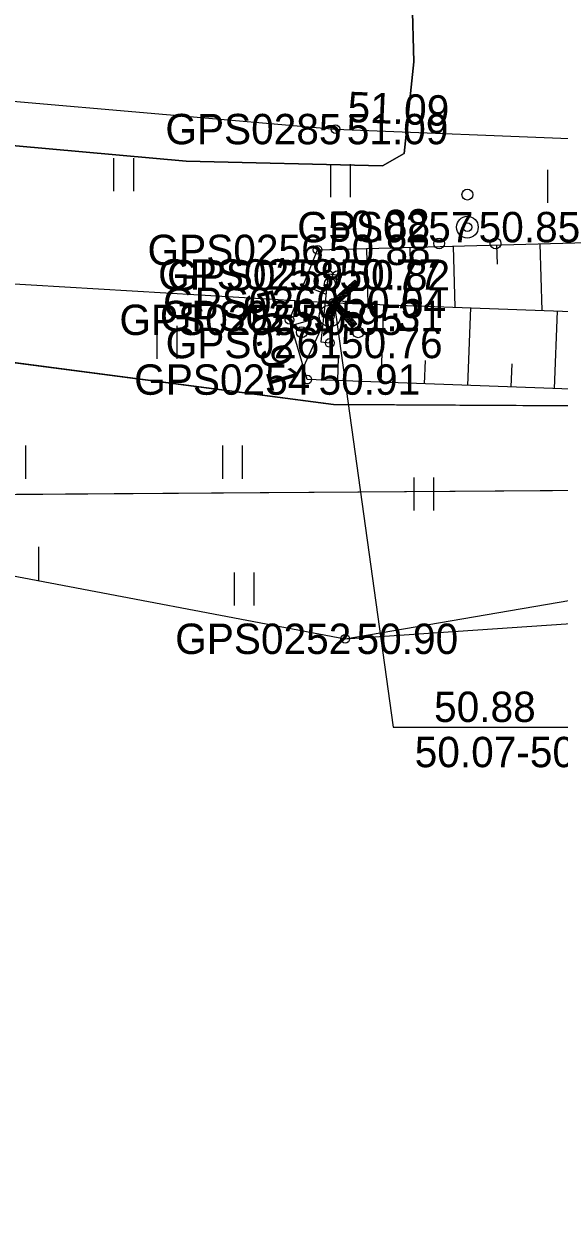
# Model space of a CAD drawing. Extents: x 551623 to 559850, y 6561220 to 6567135.
# Drawn here: x 555778.01 to 555790.35, y 6565341.17 to 6565368.67 of the extents above; entities that cross this region are included whole.
import ezdxf

# ---------------------------------------------------------------- set-up
doc = ezdxf.new("R2010")
doc.units = 0
for name, color, linetype in [('HALJASTUS', 7, 'Continuous'), ('KORGUS-EH2000', 7, 'Continuous'), ('KPOHULIIN', 7, 'Continuous'), ('MOOTKORG-EH2000', 7, 'Continuous'), ('MOOTMPUNKT', 7, 'Continuous'), ('MOOTNR', 7, 'Continuous'), ('MOOTPIIR', 7, 'Continuous'), ('MPKAABEL', 7, 'Continuous'), ('MPOHULIIN', 7, 'Continuous'), ('PIIR', 7, 'Continuous'), ('PUU', 7, 'Continuous'), ('RELJEEF', 7, 'Continuous'), ('TEE', 7, 'Continuous'), ('TRUUP', 7, 'Continuous')]:
    doc.layers.add(name, color=color, linetype=linetype)

msp = doc.modelspace()

# ---------------------------------------------------------------- linework, layer by layer
at = {"layer": 'HALJASTUS'}
for p, q in [((555780.084, 6565365.576), (555780.084, 6565364.815)), ((555780.54, 6565365.576), (555780.54, 6565364.815)), ((555785.083, 6565365.441), (555785.083, 6565364.68)), ((555785.538, 6565365.441), (555785.538, 6565364.68)), ((555790.081, 6565365.306), (555790.081, 6565364.545)), ((555781.081, 6565361.71), (555781.081, 6565360.949)), ((555781.537, 6565361.71), (555781.537, 6565360.949)), ((555778.049, 6565358.952), (555778.049, 6565358.19)), ((555782.594, 6565358.952), (555782.594, 6565358.19)), ((555783.049, 6565358.952), (555783.049, 6565358.19)), ((555786.999, 6565358.218), (555786.999, 6565357.457)), ((555787.454, 6565358.218), (555787.454, 6565357.457)), ((555778.35, 6565356.617), (555778.35, 6565355.855)), ((555782.861, 6565356.032), (555782.861, 6565355.271)), ((555783.316, 6565356.032), (555783.316, 6565355.271))]:
    msp.add_line(p, q, dxfattribs=at)
msp.add_lwpolyline([(555785.422, 6565354.502), (555797.657, 6565356.597), (555822.006, 6565356.167), (555839.027, 6565357.099), (555858.223, 6565356.795), (555871.496, 6565354.829), (555880.675, 6565355.554), (555884.247, 6565356.161), (555900.004, 6565357.858), (555919.022, 6565357.654), (555943.248, 6565358.425), (555955.251, 6565358.554), (555967.126, 6565356.336), (555981.596, 6565352.013), (555991.477, 6565347.286)], dxfattribs=at)
at = {"layer": 'KORGUS-EH2000'}
for centre in [(555785.196, 6565366.246), (555784.785, 6565363.462), (555785.142, 6565362.243), (555784.547, 6565360.474), (555785.422, 6565354.502)]:
    msp.add_circle(centre, 0.1, dxfattribs=at)
at = {"layer": 'KPOHULIIN'}
msp.add_lwpolyline([(555766.29, 6565358.132), (555774.476, 6565357.809), (555774.476, 6565357.809), (555822.758, 6565358.143), (555870.36, 6565358.416), (555918.911, 6565358.624), (555918.911, 6565358.624), (555966.511, 6565359.063), (556012.012, 6565359.614), (556063.102, 6565345.172), (556063.102, 6565345.172), (556112.628, 6565331.115), (556160.567, 6565309.951), (556211.02, 6565287.529)], dxfattribs=at)
at = {"layer": 'MOOTMPUNKT'}
for centre in [(555785.196, 6565366.246), (555788.235, 6565363.986), (555784.785, 6565363.462), (555785.029, 6565362.897), (555785.235, 6565362.877), (555785.142, 6565362.243), (555784.137, 6565361.851), (555785.069, 6565361.939), (555785.063, 6565361.317), (555784.547, 6565360.474), (555785.422, 6565354.502)]:
    msp.add_circle(centre, 0.1, dxfattribs=at)
at = {"layer": 'MOOTPIIR'}
msp.add_lwpolyline([(555497.95, 6565427.828), (555519.263, 6565422.564), (555542.613, 6565417.073), (555565.599, 6565412.035), (555589.51, 6565406.357), (555610.656, 6565401.422), (555635.154, 6565395.619), (555656.789, 6565389.809), (555677.01, 6565385.399), (555676.796, 6565382.423), (555676.325, 6565380.291), (555675.68, 6565378.588), (555692.816, 6565374.696), (555706.223, 6565371.79), (555756.448, 6565360.308), (555766.29, 6565358.132), (555785.422, 6565354.502), (555797.457, 6565355.318), (555821.88, 6565355.238), (555839.435, 6565355.215), (555871.496, 6565354.829)], dxfattribs=at)
at = {"layer": 'MPKAABEL'}
for points in [[(555774.476, 6565357.809), (555773.987, 6565358.656), (555773.548, 6565362.88), (555772.65, 6565365.396), (555772.969, 6565366.239), (555776.199, 6565366.008), (555781.754, 6565365.504), (555786.281, 6565365.398), (555786.776, 6565365.686), (555787.003, 6565367.798), (555786.966, 6565369.233), (555787.074, 6565373.096), (555787.18, 6565373.694)], [(555787.18, 6565373.694), (555787.074, 6565373.096), (555786.966, 6565369.233), (555787.003, 6565367.798), (555786.776, 6565365.686), (555786.281, 6565365.398), (555781.754, 6565365.504), (555776.199, 6565366.008), (555772.969, 6565366.239)]]:
    msp.add_lwpolyline(points, dxfattribs=at)
at = {"layer": 'MPOHULIIN'}
msp.add_lwpolyline([(555774.476, 6565357.809), (555822.758, 6565358.143), (555822.758, 6565358.143), (555870.36, 6565358.416)], dxfattribs=at)
at = {"layer": 'PIIR'}
for points in [[(555693.4, 6565387.37), (555722.09, 6565569.1), (555756.75, 6565564.43), (555823.05, 6565554.69), (555792.17, 6565359.86), (555785.15, 6565359.9), (555766.77, 6565362.31), (555692.03, 6565378.6)], [(555766.77, 6565362.31), (555785.15, 6565359.9), (555792.17, 6565359.86), (555889.86, 6565359.34), (555986.85, 6565360.88), (556065.95, 6565349.3), (556122.95, 6565328.71), (556199.38, 6565295.85), (556198.85, 6565282.81), (556195.83, 6565275.41), (556189.32, 6565262.35), (556176.88, 6565235.57), (556133.25, 6565139.15), (556097.67, 6565060.64), (555982.17, 6564796.57), (555965.54, 6564731.83), (555935.2, 6564801.96), (555871.92, 6565015.39), (555870.22, 6565021.13), (555867.36, 6565030.76)]]:
    msp.add_lwpolyline(points, close=True, dxfattribs=at)
at = {"layer": 'PUU'}
for centre, radius in [((555788.235, 6565364.736), 0.125), ((555788.235, 6565363.986), 0.25), ((555787.585, 6565363.611), 0.125), ((555788.885, 6565363.611), 0.125), ((555785.069, 6565362.689), 0.125), ((555785.069, 6565361.939), 0.25), ((555784.419, 6565361.564), 0.125), ((555785.719, 6565361.564), 0.125)]:
    msp.add_circle(centre, radius, dxfattribs=at)
at = {"layer": 'RELJEEF'}
for p, q in [((555786.909, 6565363.52), (555786.92, 6565363.117)), ((555787.909, 6565363.548), (555787.947, 6565362.14)), ((555788.908, 6565363.576), (555788.92, 6565363.134)), ((555789.908, 6565363.603), (555789.95, 6565362.067)), ((555785.909, 6565363.493), (555785.945, 6565362.213)), ((555784.458, 6565362.65), (555784.979, 6565362.441)), ((555785.178, 6565362.36), (555785.504, 6565362.23)), ((555786.248, 6565360.412), (555786.313, 6565362.2)), ((555784.177, 6565361.718), (555784.68, 6565361.868)), ((555788.247, 6565360.339), (555788.312, 6565362.127)), ((555790.246, 6565360.266), (555790.311, 6565362.054)), ((555784.462, 6565360.759), (555784.898, 6565361.71)), ((555785.249, 6565360.449), (555785.268, 6565360.985)), ((555787.248, 6565360.376), (555787.267, 6565360.912)), ((555789.246, 6565360.303), (555789.266, 6565360.839))]:
    msp.add_line(p, q, dxfattribs=at)
for points in [[(555977.434, 6565364.06), (555981.259, 6565364.203), (555982.4, 6565363.023), (555981.07, 6565362.017), (555966.438, 6565361.744), (555942.559, 6565361.46), (555918.67, 6565361.158), (555899.588, 6565360.623), (555880.605, 6565360.164), (555870.862, 6565359.746), (555858.243, 6565359.74), (555839.055, 6565359.56), (555820.21, 6565359.553), (555797.755, 6565359.993), (555784.547, 6565360.474), (555784.137, 6565361.851), (555784.785, 6565363.462), (555797.779, 6565363.82), (555819.876, 6565363.911), (555838.744, 6565363.561), (555851.243, 6565363.431)], [(555785.165, 6565362.242), (555796.742, 6565361.819), (555819.94, 6565361.437), (555839.062, 6565361.413), (555858.506, 6565361.425), (555870.644, 6565361.764), (555880.558, 6565361.528), (555899.983, 6565361.794), (555918.997, 6565362.459), (555942.733, 6565362.646), (555966.865, 6565362.926), (555982.4, 6565363.023)]]:
    msp.add_lwpolyline(points, dxfattribs=at)
at = {"layer": 'TEE'}
msp.add_lwpolyline([(555463.469, 6565434.873), (555479.318, 6565431.962), (555490.115, 6565429.76), (555497.95, 6565427.828), (555519.263, 6565422.564), (555542.613, 6565417.073), (555565.599, 6565412.035), (555589.51, 6565406.357), (555610.656, 6565401.422), (555635.154, 6565395.619), (555656.789, 6565389.809), (555677.01, 6565385.399), (555692.063, 6565381.655), (555718.607, 6565376.133), (555737.61, 6565372.216), (555759.321, 6565368.781), (555773.34, 6565367.27), (555785.196, 6565366.246), (555799.302, 6565365.674), (555824.141, 6565365.476), (555838.654, 6565365.624), (555851.072, 6565365.834)], dxfattribs=at)
at = {"layer": 'TRUUP'}
for p, q in [((555775.176, 6565362.832), (555785.165, 6565362.241)), ((555785.646, 6565362.764), (555785.064, 6565362.247)), ((555785.694, 6565362.711), (555785.165, 6565362.241)), ((555785.703, 6565362.7), (555785.52, 6565362.652)), ((555785.684, 6565362.721), (555785.561, 6565362.689)), ((555785.666, 6565362.742), (555785.603, 6565362.725)), ((555785.741, 6565362.658), (555785.646, 6565362.764)), ((555785.493, 6565362.438), (555785.187, 6565362.357)), ((555785.535, 6565362.475), (555785.229, 6565362.393)), ((555785.741, 6565362.658), (555785.265, 6565362.235)), ((555785.576, 6565362.512), (555785.27, 6565362.43)), ((555785.618, 6565362.548), (555785.312, 6565362.467)), ((555785.659, 6565362.585), (555785.354, 6565362.504)), ((555785.701, 6565362.622), (555785.395, 6565362.541)), ((555785.74, 6565362.659), (555785.437, 6565362.578)), ((555785.722, 6565362.679), (555785.478, 6565362.615)), ((555785.064, 6565362.247), (555785.581, 6565361.665)), ((555785.369, 6565362.327), (555785.065, 6565362.246)), ((555785.327, 6565362.29), (555785.084, 6565362.226)), ((555785.286, 6565362.253), (555785.102, 6565362.205)), ((555785.41, 6565362.364), (555785.104, 6565362.283)), ((555785.275, 6565362.225), (555785.121, 6565362.184)), ((555785.294, 6565362.204), (555785.14, 6565362.163)), ((555785.452, 6565362.401), (555785.146, 6565362.32)), ((555785.312, 6565362.183), (555785.158, 6565362.142)), ((555785.165, 6565362.241), (555785.635, 6565361.713)), ((555785.331, 6565362.162), (555785.177, 6565362.121)), ((555785.349, 6565362.141), (555785.195, 6565362.1)), ((555785.265, 6565362.235), (555785.688, 6565361.76)), ((555785.368, 6565362.12), (555785.214, 6565362.079)), ((555785.387, 6565362.099), (555785.233, 6565362.058)), ((555785.405, 6565362.078), (555785.251, 6565362.037)), ((555785.424, 6565362.057), (555785.27, 6565362.016)), ((555785.442, 6565362.036), (555785.288, 6565361.995)), ((555785.461, 6565362.015), (555785.307, 6565361.974)), ((555785.48, 6565361.994), (555785.326, 6565361.953)), ((555785.498, 6565361.973), (555785.344, 6565361.933)), ((555785.517, 6565361.953), (555785.363, 6565361.912)), ((555785.535, 6565361.932), (555785.381, 6565361.891)), ((555785.554, 6565361.911), (555785.4, 6565361.87)), ((555785.573, 6565361.89), (555785.418, 6565361.849)), ((555785.591, 6565361.869), (555785.437, 6565361.828)), ((555785.61, 6565361.848), (555785.456, 6565361.807)), ((555785.628, 6565361.827), (555785.474, 6565361.786)), ((555785.647, 6565361.806), (555785.493, 6565361.765)), ((555785.666, 6565361.785), (555785.511, 6565361.744)), ((555785.684, 6565361.764), (555785.53, 6565361.723)), ((555785.655, 6565361.73), (555785.549, 6565361.702)), ((555785.613, 6565361.694), (555785.567, 6565361.681)), ((555785.688, 6565361.76), (555785.581, 6565361.665))]:
    msp.add_line(p, q, dxfattribs=at)
msp.add_lwpolyline([(555785.063, 6565361.317), (555785.235, 6565362.877), (555785.029, 6565362.9), (555784.857, 6565361.34)], close=True, dxfattribs=at)
msp.add_lwpolyline([(555785.165, 6565362.241), (555786.528, 6565352.464), (555792.585, 6565352.464)], dxfattribs=at)

# ---------------------------------------------------------------- texts
at = {"layer": 'KORGUS-EH2000'}
for s, rotation, p in [(' 51.09', 357.6763, (555785.203, 6565366.421)), (' 50.88', 1.5803, (555784.78, 6565363.637)), (' 50.91', 286.5755, (555782.984, 6565362.656))]:
    msp.add_text(s, height=0.7, rotation=rotation, dxfattribs=at).set_placement(p)
for s, p in [(' 50.04', (555785.142, 6565361.893)), (' 50.90', (555785.422, 6565354.151))]:
    msp.add_text(s, height=0.7, dxfattribs=at).set_placement(p)
at = {"layer": 'MOOTKORG-EH2000'}
for s, p in [(' 51.09', (555785.196, 6565365.896)), (' 50.85', (555788.235, 6565363.637)), (' 50.88', (555784.785, 6565363.112)), (' 50.77', (555785.029, 6565362.547)), (' 50.82', (555785.235, 6565362.527)), (' 50.54', (555785.142, 6565361.893)), (' 50.95', (555784.137, 6565361.501)), (' 51.31', (555785.069, 6565361.589)), (' 50.76', (555785.063, 6565360.967)), (' 50.91', (555784.547, 6565360.124)), (' 50.90', (555785.422, 6565354.151))]:
    msp.add_text(s, height=0.7, dxfattribs=at).set_placement(p)
at = {"layer": 'MOOTNR'}
for s, p in [('GPS0285 ', (555781.276, 6565365.896)), ('GPS0257 ', (555784.315, 6565363.637)), ('GPS0256 ', (555780.865, 6565363.112)), ('GPS0258 ', (555781.109, 6565362.547)), ('GPS0259 ', (555781.315, 6565362.527)), ('GPS0260 ', (555781.223, 6565361.893)), ('GPS0255 ', (555780.217, 6565361.501)), ('GPS0253 ', (555781.149, 6565361.589)), ('GPS0261 ', (555781.283, 6565360.967)), ('GPS0254 ', (555780.557, 6565360.124)), ('GPS0252 ', (555781.502, 6565354.151))]:
    msp.add_text(s, height=0.7, dxfattribs=at).set_placement(p)
at = {"layer": 'TRUUP'}
for s, p in [('50.88', (555787.468, 6565352.584)), ('50.07-50.04', (555787.022, 6565351.542))]:
    msp.add_text(s, height=0.7, dxfattribs=at).set_placement(p)

doc.saveas('drawing.dxf')
